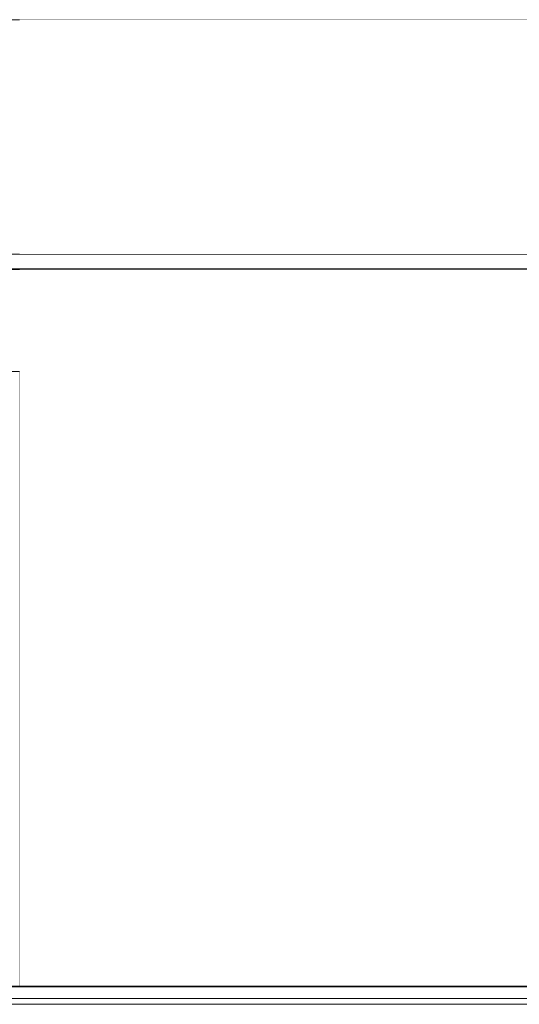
# Model space of a CAD drawing. Header units: millimetres. Extents: x -30280 to 309309, y -17460 to 4378.
# Tile 648 of 656: x 197124 to 198828, y -13520 to -10160. Entities that reach past the tile are written whole.
import ezdxf

# ---------------------------------------------------------------- set-up
doc = ezdxf.new("R2010")
doc.units = ezdxf.units.MM
doc.header["$MEASUREMENT"] = 0
doc.linetypes.add('Wipeout_Contour', pattern=[1000, 0, -1000])
for name, color, linetype in [('10_ESTR_Fotjats', 7, 'Continuous'), ('14_PAV_Paviment existent', 7, 'Continuous'), ('Nuevo_07_CR_Cel Ras pladur', 7, 'Continuous'), ('Nuevo_07_CR_Cel Ras_lames', 7, 'Continuous'), ('Nuevo_08_E_Envans secs', 7, 'Continuous'), ('Nuevo_Ventanas Archicad', 7, 'Continuous')]:
    doc.layers.add(name, color=color, linetype=linetype)
for name, color, linetype, lineweight in [('10_ESTR_Fotjats_Pluma_Nº__1', 7, 'Continuous', 5), ('14_PAV_Paviment existent_Pluma_Nº__29', 7, 'Continuous', 20), ('Nuevo_07_CR_Cel Ras pladur_Pluma_Nº__1', 7, 'Continuous', 5), ('Nuevo_07_CR_Cel Ras_lames_Pluma_Nº__1', 7, 'Continuous', 5), ('Nuevo_Ventanas Archicad_Pluma_Nº__1', 7, 'Continuous', 5)]:
    doc.layers.add(name, color=color, linetype=linetype, lineweight=lineweight)

# ---------------------------------------------------------------- blocks, each defined once
blk = doc.blocks.new('Elem Sección_11_5', base_point=(181934.4, -13460))
at = {"layer": '10_ESTR_Fotjats_Pluma_Nº__1', "color": 7, "linetype": 'Continuous', "lineweight": 5}
for p, q in [((211190.4, -13500), (173577.4, -13500)), ((211190.4, -13520), (173577.4, -13520))]:
    blk.add_line(p, q, dxfattribs=at)
blk = doc.blocks.new('Elem Sección_52_5', base_point=(181934.4, -13460))
at = {"layer": '10_ESTR_Fotjats_Pluma_Nº__1', "color": 7, "linetype": 'Continuous', "lineweight": 5}
blk.add_line((200695.5, -10160), (173577.4, -10160), dxfattribs=at)
blk = doc.blocks.new('Elem Sección_143_5', base_point=(181934.4, -13460))
at = {"layer": 'Nuevo_07_CR_Cel Ras pladur_Pluma_Nº__1', "color": 7, "linetype": 'Continuous', "lineweight": 5}
blk.add_line((200695.5, -11013), (176163.5, -11013), dxfattribs=at)
at = {"layer": 'Nuevo_07_CR_Cel Ras pladur_Pluma_Nº__1', "color": 7, "linetype": 'Continuous', "lineweight": 5, "flags": 128}
blk.add_lwpolyline([(200695.5, -10960), (200396.1, -10960), (200096.1, -10960), (199796.1, -10960), (199496.1, -10960), (199196.1, -10960), (198896.1, -10960), (198596.1, -10960), (198296.1, -10960), (197996.1, -10960), (197696.1, -10960), (197396.1, -10960), (197096.1, -10960)], dxfattribs=at)
blk = doc.blocks.new('Elem Sección_169_5', base_point=(181934.4, -13460))
at = {"color": 254, "linetype": 'Wipeout_Contour', "lineweight": 0, "ltscale": 785801.456343}
blk.add_wipeout([(196035.7, -13410), (196075.7, -13410), (196075.7, -11400), (196035.7, -11400)], dxfattribs=at).dxf.layer = 'Nuevo_Ventanas Archicad'
at = {"color": 254, "linetype": 'Wipeout_Contour', "lineweight": 0, "ltscale": 789987.213032}
blk.add_wipeout([(197124.3, -11400), (197084.3, -11400), (197084.3, -13410), (197124.3, -13410)], dxfattribs=at).dxf.layer = 'Nuevo_Ventanas Archicad'
at = {"color": 254, "linetype": 'Wipeout_Contour', "lineweight": 0, "ltscale": 1181457.176938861}
blk.add_wipeout([(196035.7, -11360), (196035.7, -11400), (196075.7, -11400), (197084.3, -11400), (197124.3, -11400), (197124.3, -11360)], dxfattribs=at).dxf.layer = 'Nuevo_Ventanas Archicad'
at = {"color": 254, "linetype": 'Wipeout_Contour', "lineweight": 0, "ltscale": 1182227.738421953}
blk.add_wipeout([(196035.7, -13410), (196035.7, -13458), (197124.3, -13458), (197124.3, -13410), (197084.3, -13410), (196075.7, -13410)], dxfattribs=at).dxf.layer = 'Nuevo_Ventanas Archicad'
at = {"layer": 'Nuevo_Ventanas Archicad_Pluma_Nº__1', "color": 7, "linetype": 'Continuous', "lineweight": 5}
for p, q in [((196035.7, -11360), (197124.3, -11360)), ((196035.7, -11400), (196035.7, -11360)), ((197124.3, -11360), (197124.3, -11400)), ((196035.7, -13410), (196035.7, -11400)), ((197124.3, -11400), (197124.3, -13410)), ((196035.7, -13458), (196035.7, -13410)), ((197124.3, -13410), (197124.3, -13458))]:
    blk.add_line(p, q, dxfattribs=at)
at = {"color": 254, "linetype": 'Wipeout_Contour', "lineweight": 0, "ltscale": 787894.334147}
blk.add_wipeout([(197084.3, -13410), (197084.3, -11400), (196075.7, -11400), (196075.7, -13410)], dxfattribs=at).dxf.layer = 'Nuevo_Ventanas Archicad'
at = {"layer": 'Nuevo_Ventanas Archicad_Pluma_Nº__1', "color": 7, "linetype": 'Continuous', "lineweight": 5}
for p, q in [((196075.7, -11400), (196075.7, -13410)), ((197084.3, -11400), (196075.7, -11400)), ((197084.3, -13410), (197084.3, -11400)), ((196075.7, -13410), (197084.3, -13410))]:
    blk.add_line(p, q, dxfattribs=at)
blk = doc.blocks.new('Elem Sección_171_5', base_point=(181934.4, -13460))
at = {"color": 254, "linetype": 'Wipeout_Contour', "lineweight": 0, "ltscale": 793104.726984}
blk.add_wipeout([(197124.3, -10160), (197124.3, -10960), (198864.5, -10960), (198864.5, -10160)], dxfattribs=at).dxf.layer = 'Nuevo_08_E_Envans secs'
at = {"color": 254, "linetype": 'Wipeout_Contour', "lineweight": 0, "ltscale": 793503.301983}
blk.add_wipeout([(198864.5, -11013), (197124.3, -11013), (197124.3, -13458), (198864.5, -13458)], dxfattribs=at).dxf.layer = 'Nuevo_08_E_Envans secs'
blk = doc.blocks.new('Elem Sección_264_5', base_point=(181934.4, -13460))
at = {"layer": 'Nuevo_07_CR_Cel Ras_lames_Pluma_Nº__1', "color": 7, "linetype": 'Continuous', "lineweight": 5}
blk.add_line((198896.1, -11010), (198596.1, -11010), dxfattribs=at)
blk = doc.blocks.new('Elem Sección_265_5', base_point=(181934.4, -13460))
at = {"layer": 'Nuevo_07_CR_Cel Ras_lames_Pluma_Nº__1', "color": 7, "linetype": 'Continuous', "lineweight": 5}
blk.add_line((198596.1, -11010), (198296.1, -11010), dxfattribs=at)
blk = doc.blocks.new('Elem Sección_266_5', base_point=(181934.4, -13460))
at = {"layer": 'Nuevo_07_CR_Cel Ras_lames_Pluma_Nº__1', "color": 7, "linetype": 'Continuous', "lineweight": 5}
blk.add_line((198296.1, -11010), (197996.1, -11010), dxfattribs=at)
blk = doc.blocks.new('Elem Sección_267_5', base_point=(181934.4, -13460))
at = {"layer": 'Nuevo_07_CR_Cel Ras_lames_Pluma_Nº__1', "color": 7, "linetype": 'Continuous', "lineweight": 5}
blk.add_line((197996.1, -11010), (197696.1, -11010), dxfattribs=at)
blk = doc.blocks.new('Elem Sección_268_5', base_point=(181934.4, -13460))
at = {"layer": 'Nuevo_07_CR_Cel Ras_lames_Pluma_Nº__1', "color": 7, "linetype": 'Continuous', "lineweight": 5}
blk.add_line((197696.1, -11010), (197396.1, -11010), dxfattribs=at)
blk = doc.blocks.new('Elem Sección_269_5', base_point=(181934.4, -13460))
at = {"layer": 'Nuevo_07_CR_Cel Ras_lames_Pluma_Nº__1', "color": 7, "linetype": 'Continuous', "lineweight": 5}
blk.add_line((197396.1, -11010), (197096.1, -11010), dxfattribs=at)
blk = doc.blocks.new('Elem Sección_474_5', base_point=(181934.4, -13460))
at = {"layer": '14_PAV_Paviment existent_Pluma_Nº__29', "color": 7, "linetype": 'Continuous', "lineweight": 20}
for p, q in [((200695.5, -13458), (176175.5, -13458)), ((200695.5, -13460), (176175.5, -13460))]:
    blk.add_line(p, q, dxfattribs=at)

msp = doc.modelspace()

# ---------------------------------------------------------------- block references
at = {"layer": '10_ESTR_Fotjats', "lineweight": 0}
for name in ['Elem Sección_52_5', 'Elem Sección_11_5']:
    msp.add_blockref(name, (181934.4, -13460), dxfattribs=at)
at = {"layer": 'Nuevo_07_CR_Cel Ras pladur', "lineweight": 0}
msp.add_blockref('Elem Sección_143_5', (181934.4, -13460), dxfattribs=at)

# ---------------------------------------------------------------- next in the draw order: block references
at = {"layer": 'Nuevo_Ventanas Archicad', "lineweight": 0}
msp.add_blockref('Elem Sección_169_5', (181934.4, -13460), dxfattribs=at)

# ---------------------------------------------------------------- next in the draw order: block references
at = {"layer": 'Nuevo_08_E_Envans secs', "lineweight": 0}
msp.add_blockref('Elem Sección_171_5', (181934.4, -13460), dxfattribs=at)

# ---------------------------------------------------------------- next in the draw order: block references
at = {"layer": '14_PAV_Paviment existent', "lineweight": 0}
msp.add_blockref('Elem Sección_474_5', (181934.4, -13460), dxfattribs=at)
at = {"layer": 'Nuevo_07_CR_Cel Ras_lames', "lineweight": 0}
for name in ['Elem Sección_269_5', 'Elem Sección_268_5', 'Elem Sección_267_5', 'Elem Sección_266_5', 'Elem Sección_265_5', 'Elem Sección_264_5']:
    msp.add_blockref(name, (181934.4, -13460), dxfattribs=at)

doc.saveas('drawing.dxf')
